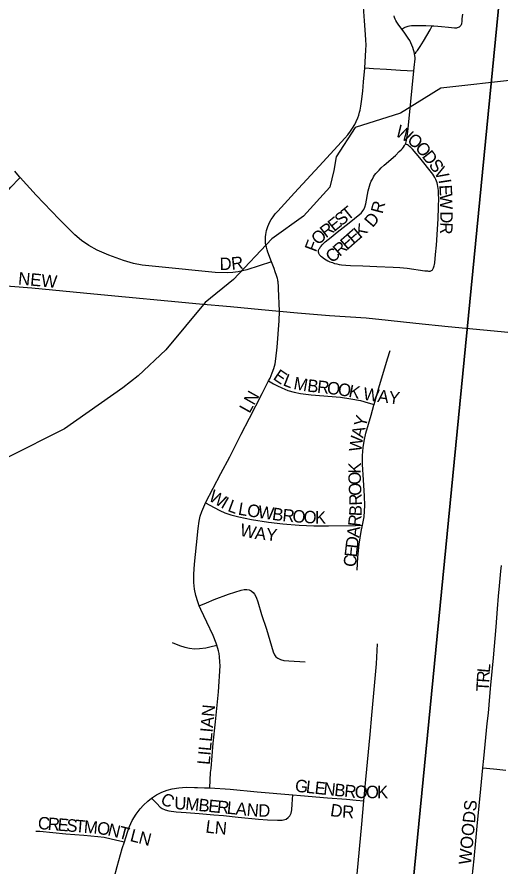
# Model space of a CAD drawing. Extents: x 1410790 to 1770854, y 448063 to 770588.
# Drawn here: x 1533072 to 1535008, y 646042 to 649445 of the extents above; entities that cross this region are included whole.
import ezdxf

# ---------------------------------------------------------------- set-up
doc = ezdxf.new("R2010")
doc.units = 0
for name, color, linetype in [('GM_X_City_Street', 7, 'Continuous'), ('GM_X_City_Street_Text', 7, 'Continuous'), ('GM_X_Minor_River', 7, 'Continuous'), ('GM_X_Section', 7, 'Continuous')]:
    doc.layers.add(name, color=color, linetype=linetype)

msp = doc.modelspace()

# ---------------------------------------------------------------- linework, layer by layer
at = {"layer": 'GM_X_City_Street'}
for points in [[(1534465.8, 649240.7), (1534470.1, 649311.9), (1534470.8, 649332.7), (1534470.3, 649351.8), (1534469.1, 649374.8), (1534465.2, 649429.9), (1534460.3, 649485), (1534453.5, 649563.4), (1534451.8, 649578.5), (1534449.9, 649592.4), (1534448.4, 649601.2), (1534446.7, 649609.2), (1534445, 649616.8), (1534443.1, 649624), (1534440.6, 649632.4), (1534437.1, 649643.3), (1534432.7, 649654.5), (1534429.7, 649661.7), (1534426.2, 649669.3), (1534419.3, 649682.7), (1534411.8, 649695.9), (1534403.8, 649708.3), (1534395, 649721.2)], [(1534614.5, 649396), (1534599.4, 649415.9), (1534594.3, 649423.5), (1534590.4, 649430.5), (1534587.5, 649436.7), (1534585.1, 649443.4), (1534583.4, 649449.9)], [(1534735.3, 649409.4), (1534742.9, 649409), (1534757.9, 649408.2), (1534773.7, 649406.9), (1534800.8, 649403.8), (1534825.7, 649401.2), (1534829.9, 649401.2), (1534834, 649401.7), (1534837.7, 649402.7), (1534841.3, 649404.2), (1534844.9, 649406), (1534848.1, 649408.2), (1534850.9, 649411.1), (1534852.2, 649412.9), (1534853.2, 649415.1), (1534854.3, 649418.9), (1534855.5, 649426.6), (1534856.6, 649437.7), (1534858.3, 649455.9)], [(1534614.5, 649396), (1534622.3, 649400.9), (1534627.1, 649403.5), (1534631, 649405.5), (1534635.5, 649407.2), (1534639.9, 649408.5), (1534645.6, 649409.6), (1534653.1, 649410.2), (1534662, 649410.7), (1534675.1, 649411.1), (1534710.2, 649410.4), (1534735.3, 649409.4)], [(1534665.3, 649296.7), (1534668.6, 649300.2), (1534671.2, 649303.3), (1534673.6, 649306.5), (1534676.7, 649310.7), (1534687.1, 649326.1), (1534700.7, 649347.3), (1534714.8, 649370.7), (1534728.3, 649393.6), (1534730.9, 649398.8), (1534733.5, 649404.6), (1534735.3, 649409.4)], [(1534665.3, 649296.7), (1534665.2, 649297.2), (1534663.6, 649304.7), (1534661.1, 649313.4), (1534658.2, 649323), (1534654.4, 649332.3), (1534650.7, 649340.7), (1534645.7, 649350.5), (1534639.9, 649360.4), (1534631.8, 649372.3), (1534623.4, 649384.4), (1534614.5, 649396)], [(1534662, 649228.9), (1534664.8, 649254.4), (1534666.1, 649265.5), (1534667.1, 649276.7), (1534667, 649283.1), (1534666.5, 649289.3), (1534665.3, 649296.7)], [(1534092.5, 648463), (1534077.3, 648502.5), (1534074.3, 648511.5), (1534071.6, 648521.9), (1534069.9, 648530), (1534068.7, 648538.6), (1534067.9, 648547), (1534067.7, 648555.5), (1534068.2, 648564.1), (1534069, 648572.5), (1534070.4, 648580.7), (1534072.2, 648589.2), (1534074.2, 648596.9), (1534077.3, 648605.4), (1534081, 648614.5), (1534085.6, 648623.9), (1534091.4, 648633.8), (1534098.1, 648643.9), (1534107, 648655.7), (1534117.1, 648667.1), (1534184.1, 648739.6), (1534299.2, 648863.7), (1534386.3, 648959.1), (1534397.8, 648972.9), (1534408.7, 648987), (1534417.1, 648999.7), (1534425.8, 649014.4), (1534431.6, 649026.4), (1534437.7, 649040.7), (1534441.4, 649051.3), (1534445.1, 649063.5), (1534447.3, 649071.3), (1534449.2, 649079.9), (1534450.5, 649087.7), (1534453.3, 649106.3), (1534457.7, 649147.4), (1534461, 649184.5), (1534465.8, 649240), (1534465.8, 649240.7)], [(1534465.8, 649240.7), (1534500.6, 649238.9), (1534553.4, 649236.1), (1534609, 649232.3), (1534662, 649228.9)], [(1534628.3, 648935.6), (1534629.8, 648939.4), (1534631.5, 648944.6), (1534633, 648950), (1534634.3, 648957.3), (1534635.6, 648967.4), (1534637.7, 648986.5), (1534644, 649038), (1534662, 649228.9)], [(1534279.8, 648500.5), (1534279.8, 648503.7), (1534280.1, 648506.5), (1534280.7, 648509.8), (1534281.8, 648512.8), (1534283.3, 648515.9), (1534285.1, 648518.5), (1534287.2, 648521.7), (1534291.1, 648527), (1534295.7, 648532.2), (1534299.6, 648536.3), (1534303.3, 648540), (1534307.7, 648544.2), (1534331.1, 648563), (1534355.7, 648582.5), (1534403.9, 648619.3), (1534446, 648654.2), (1534451.2, 648659), (1534455.7, 648664.4), (1534458.5, 648668.6), (1534461.5, 648673.2), (1534465.9, 648682.8), (1534469.7, 648696), (1534479.6, 648747.8), (1534482, 648757.5), (1534484.5, 648766.2), (1534487.8, 648776.6), (1534492, 648786.6), (1534496.3, 648795.5), (1534500.9, 648803.8), (1534505.4, 648810.5), (1534510.5, 648817), (1534516.1, 648823.9), (1534523, 648831.4), (1534532.1, 648840.6), (1534544.1, 648851.6), (1534588.9, 648890.1), (1534604.2, 648905.3), (1534611.1, 648912.3), (1534616.3, 648918.1), (1534620.9, 648923.5), (1534624.6, 648929.2), (1534626.5, 648932.2), (1534628.3, 648935.6)], [(1534279.8, 648500.5), (1534280.2, 648498), (1534281.2, 648496.1), (1534282.6, 648493.9), (1534284.4, 648492), (1534288.7, 648488), (1534292.9, 648484.9), (1534305, 648476), (1534318.4, 648467.9), (1534326.4, 648464), (1534335.8, 648460.4), (1534344.7, 648457.5), (1534354, 648455.1), (1534363.3, 648453.3), (1534373, 648452), (1534390.5, 648450.3), (1534408.5, 648449.4), (1534458.2, 648447.3), (1534513.6, 648445), (1534579.3, 648441.9), (1534606.4, 648440.3), (1534620.9, 648439.2), (1534635.3, 648437.8), (1534706.7, 648428.1), (1534716.6, 648426.9), (1534721, 648426.4), (1534724.8, 648426.4), (1534728.2, 648426.7), (1534730.5, 648427.3), (1534732.8, 648428.4), (1534735.2, 648430), (1534737.2, 648431.8), (1534738.8, 648434), (1534740.3, 648436.7), (1534741.6, 648439.6), (1534743.1, 648444), (1534744, 648447.6), (1534745.1, 648453.3), (1534746, 648459.3), (1534749.4, 648493), (1534752.5, 648530.9), (1534759.2, 648635.6), (1534761.1, 648682.4), (1534762, 648720.6), (1534761.7, 648732.3), (1534761.3, 648741), (1534760.6, 648749.9), (1534759.8, 648758.1), (1534758.7, 648765.9), (1534757.2, 648773.3), (1534755.2, 648780.5), (1534753.3, 648786.3), (1534750.6, 648792.9), (1534746.6, 648801.3), (1534742.6, 648807.8), (1534738.1, 648814.5), (1534685.7, 648880.5), (1534656.9, 648914.8), (1534650.6, 648921.3), (1534644.7, 648926.3), (1534640.8, 648929.3), (1534636.9, 648932), (1534632.8, 648934.1), (1534628.3, 648935.6)], [(1533084.9, 648801.5), (1533082.7, 648803.9), (1533063.8, 648826.9)], [(1532961, 648690.8), (1532973, 648692.8), (1532984.3, 648696), (1532988.9, 648698.1), (1532993.2, 648701.1), (1532998.9, 648706.5), (1533023.8, 648735.1), (1533047.7, 648762.2), (1533081.2, 648797.6), (1533084.9, 648801.5)], [(1534092.5, 648463), (1534042.6, 648447.2), (1533992.9, 648431.3), (1533958.7, 648423.1), (1533936.9, 648420.2), (1533914.9, 648419.1), (1533866.6, 648421.5), (1533641.2, 648442.9), (1533573.3, 648450.6), (1533538.7, 648457.1), (1533498.6, 648468.7), (1533440.7, 648490.4), (1533393.3, 648511), (1533359.6, 648529.4), (1533330.5, 648549.2), (1533303.6, 648571.6), (1533241.7, 648634), (1533148.7, 648731.4), (1533084.9, 648801.5)], [(1534123.7, 648266.4), (1534120.5, 648356.6), (1534119.8, 648367.8), (1534118.9, 648379.2), (1534118.5, 648383.5), (1534117.6, 648387.9), (1534116.8, 648392), (1534115.5, 648397), (1534112, 648408.9), (1534107.4, 648422.9), (1534102.7, 648436.5), (1534097.4, 648450.3), (1534092.5, 648463)], [(1532891.9, 648377.8), (1533131.5, 648359), (1533255.8, 648346.8), (1533379.9, 648335.2), (1533507.3, 648323.3), (1533677, 648307.8), (1533804.2, 648295.8), (1533928.4, 648284.1), (1534052.5, 648272.9), (1534123.7, 648266.4)], [(1534080.4, 647986.5), (1534086.1, 647997.6), (1534095.4, 648018.2), (1534101.7, 648036.3), (1534106.1, 648054.9), (1534109.4, 648075), (1534114.5, 648122.1), (1534122.9, 648227), (1534123.7, 648266.4)], [(1534123.7, 648266.4), (1534196.2, 648259.1), (1534324, 648248.5), (1534471.1, 648238.7), (1534558.9, 648229.7), (1534669.8, 648217.2), (1534800.5, 648203.8), (1535012.8, 648184.2), (1535130.3, 648172.5), (1535249.3, 648161.2)], [(1534503.2, 647892.4), (1534522.5, 647959), (1534556.2, 648075.2), (1534568, 648108.9)], [(1533828.1, 647497.9), (1533889.4, 647616), (1533924.6, 647682.6), (1533970.9, 647773), (1534003.5, 647837.4), (1534054.5, 647936.6), (1534080.4, 647986.5)], [(1534080.4, 647986.5), (1534100.4, 647975.1), (1534115.8, 647966.4), (1534133.3, 647958.2), (1534158, 647948.4), (1534182.8, 647941.4), (1534208.7, 647936.3), (1534251.1, 647931), (1534368.4, 647920.8), (1534410.2, 647915.1), (1534448.2, 647907.5), (1534479.4, 647898.9), (1534503.2, 647892.4)], [(1534456.5, 647408.1), (1534462.7, 647441.4), (1534465.3, 647464.5), (1534466.1, 647487.7), (1534465.1, 647523.9), (1534461.1, 647589.5), (1534457.3, 647651.4), (1534457.1, 647687.2), (1534459.2, 647719.4), (1534463, 647744.9), (1534470.4, 647776.4), (1534491, 647848.8), (1534502.4, 647889.8), (1534503.2, 647892.4)], [(1533802.8, 647085.1), (1533796.5, 647100.7), (1533788.7, 647126.1), (1533783.4, 647152.2), (1533780.8, 647178.8), (1533780.7, 647212.1), (1533783.6, 647251.7), (1533791.7, 647329.9), (1533798.1, 647395.2), (1533801.7, 647424.8), (1533806.1, 647444.5), (1533812.3, 647463.6), (1533824.5, 647490.9), (1533828.1, 647497.9)], [(1533828.1, 647497.9), (1533862.2, 647479.1), (1533884.7, 647466.7), (1533905.2, 647457.6), (1533929.6, 647449.3), (1533960.9, 647441.2), (1534012, 647431.2), (1534079.7, 647420.5), (1534138.1, 647413.3), (1534203, 647407.8), (1534261.7, 647405.2), (1534320.4, 647405.1), (1534428.3, 647407.5), (1534456.5, 647408.1)], [(1534434.7, 647227.7), (1534438, 647279.8), (1534443.9, 647331.6), (1534451.9, 647383.2), (1534456.5, 647408.1)], [(1534938.8, 646435.8), (1534942.3, 646472.6), (1534956.5, 646612.9), (1534960.8, 646655.3), (1534964, 646687.9), (1534969.9, 646753.2), (1534975.5, 646821.3), (1534981.1, 646876.8), (1534992.3, 647000.9), (1534998.1, 647072.6), (1535001.9, 647123.7), (1535006, 647165.4), (1535011.2, 647224.1), (1535013.3, 647247.1)], [(1533802.8, 647085.1), (1533831.7, 647097.2), (1533861.8, 647109.8), (1533920.2, 647131.3), (1533970.1, 647147.2), (1533982.9, 647150), (1533992.6, 647150.8), (1534002.3, 647149.6), (1534011.2, 647145.5), (1534018.6, 647139.1), (1534024.5, 647131.3), (1534030.6, 647119.7), (1534037, 647101.1), (1534051.8, 647050.8), (1534071.5, 646991.9), (1534099.2, 646900.9), (1534104.4, 646888.9), (1534109.8, 646880.7), (1534117.1, 646874.7), (1534128.8, 646869.3), (1534141.6, 646866.4), (1534161.1, 646864.3), (1534227.1, 646860.1)], [(1533872.9, 646926.9), (1533870.1, 646936), (1533858.2, 646966.2), (1533833.2, 647019.5), (1533808.9, 647069.9), (1533802.8, 647085.1)], [(1533693.7, 646938), (1533723, 646926), (1533744.9, 646918.9), (1533764.2, 646914.9), (1533783.8, 646913.1), (1533803.5, 646913.7), (1533829.5, 646917.1), (1533845.5, 646920.8), (1533872.9, 646926.9)], [(1533844.4, 646355.1), (1533848.3, 646417.4), (1533849.9, 646432.9), (1533859, 646535.3), (1533867.5, 646620), (1533879.1, 646740.5), (1533885.8, 646844.8), (1533885.7, 646860.9), (1533884.2, 646880), (1533882.3, 646893.4), (1533879.4, 646905.2), (1533872.9, 646926.9)], [(1534462.6, 646304), (1534470.5, 646389.1), (1534487.1, 646568.8), (1534494.3, 646647.1), (1534512.2, 646852.9), (1534517.1, 646933.2)], [(1534893.3, 645959.4), (1534896.6, 645996.5), (1534903.8, 646071.6), (1534911, 646143.3), (1534916.5, 646202.1), (1534924.4, 646283.3), (1534930.7, 646351.9), (1534938.8, 646435.8)], [(1534938.8, 646435.8), (1534953.7, 646434.4), (1534994.9, 646430.5), (1535030.9, 646427.1)], [(1533611.3, 646314.2), (1533614.7, 646316.8), (1533631.8, 646327.4), (1533652.8, 646337.8), (1533674.7, 646346.1), (1533694, 646351.5), (1533720.4, 646356.3), (1533750.2, 646358.3), (1533783.5, 646357.2), (1533796.2, 646356.8), (1533824.1, 646355.9), (1533844.4, 646355.1)], [(1533844.4, 646355.1), (1533926.2, 646350.7), (1534035.1, 646340.2), (1534178, 646327.9)], [(1533502.8, 646139.7), (1533514.8, 646178.5), (1533523, 646200.2), (1533534.1, 646224.4), (1533549.5, 646250.2), (1533565.6, 646271.7), (1533579, 646286.6), (1533596.1, 646302.6), (1533611.3, 646314.2)], [(1533611.3, 646314.2), (1533632.3, 646292.5), (1533645.9, 646278.3), (1533653.7, 646272.6), (1533665.5, 646267.3), (1533681.3, 646263.5), (1533710.5, 646259.9), (1533749.7, 646256.5), (1533802, 646252.2), (1533860.8, 646247.7), (1533900, 646244.3), (1533958.7, 646238.6), (1534040.2, 646230.4), (1534076.1, 646227.6), (1534115.5, 646225.6), (1534135.3, 646226.2), (1534144.9, 646228.5), (1534150.9, 646230.6), (1534158.6, 646236.2), (1534165.3, 646242.9), (1534171, 646254.6), (1534173.4, 646267.5), (1534175.1, 646290.4), (1534178, 646327.9)], [(1534178, 646327.9), (1534208.5, 646325.3), (1534316.6, 646315.5), (1534391.9, 646310), (1534431.1, 646306.7), (1534462.6, 646304)], [(1534466.8, 645163.3), (1534458.7, 645196.4), (1534413.8, 645374.7), (1534408.1, 645404), (1534405.2, 645427.1), (1534404.1, 645470), (1534404.1, 645552.1), (1534405.1, 645647.3), (1534406.6, 645683.5), (1534420.8, 645853.5), (1534435.5, 646010.2), (1534453.9, 646209.5), (1534462.6, 646304)], [(1533148.4, 646182.3), (1533164.4, 646181.6), (1533268, 646171.5), (1533340.4, 646165.5), (1533395.7, 646161.2), (1533421.4, 646157.6), (1533472.2, 646146.4), (1533502.8, 646139.7)], [(1533438.1, 645794.5), (1533443.1, 645858.3), (1533450.3, 645926.9), (1533456.4, 645966), (1533462, 645995.2), (1533473.2, 646039.9), (1533494.4, 646112.5), (1533502.8, 646139.7)]]:
    msp.add_lwpolyline(points, dxfattribs=at)
at = {"layer": 'GM_X_Minor_River'}
msp.add_lwpolyline([(1535082.1, 649194.7), (1534770.9, 649158.9), (1534608.7, 649060), (1534427.3, 649001.6), (1534350.8, 648884.9), (1534341.7, 648829), (1534326.3, 648763.2), (1534219.9, 648647.1), (1534093.8, 648555.4), (1533940.4, 648392.2), (1533826.4, 648300.4), (1533668.3, 648111.2), (1533558.1, 648007.2), (1533497, 647958.4), (1533263.4, 647794.8), (1533034.8, 647679.2)], dxfattribs=at)
at = {"layer": 'GM_X_Section'}
for points in [[(1535136.5, 650861.1), (1534609.1, 645459.7), (1529389.2, 645957.9), (1529818.7, 651249.1)], [(1540640, 650339.9), (1540107.2, 644974.6), (1534609.1, 645459.7), (1535136.5, 650861.1)]]:
    msp.add_lwpolyline(points, close=True, dxfattribs=at)

# ---------------------------------------------------------------- texts
at = {"layer": 'GM_X_City_Street_Text'}
for s, rotation, p in [('W', 331.2312, (1534583.8, 648970.7)), ('O', 322.2995, (1534632.2, 648944.3)), ('O', 309.467, (1534664.9, 648919.4)), ('D', 307.8798, (1534692.7, 648885.7)), ('S', 307.8716, (1534719.7, 648851)), ('V', 300.6545, (1534740.4, 648824.6)), ('I', 278.7578, (1534761.1, 648791.5)), ('E', 273.3071, (1534764.3, 648771)), ('W', 271.6229, (1534766.3, 648736.2)), ('T', 39.1716, (1534397.6, 648626.6)), ('R', 75.4846, (1534537.1, 648653.6)), ('S', 39.1526, (1534370.3, 648604.4)), ('D', 49.4691, (1534497.2, 648598.4)), ('D', 270.1202, (1534768.3, 648666.2)), ('E', 38.9911, (1534342.8, 648582.1)), ('O', 43.0133, (1534279.2, 648528)), ('R', 37.5864, (1534310.4, 648557.2)), ('E', 41.2592, (1534421, 648532.1)), ('K', 40.2505, (1534447.3, 648555.2)), ('R', 267.5463, (1534768.4, 648622.8)), ('F', 69.1881, (1534270, 648500)), ('E', 41.511, (1534394.7, 648508.8)), ('R', 41.6256, (1534365.2, 648482.6)), ('C', 41.6235, (1534335.6, 648456.3)), ('D', 1.0929, (1533884.5, 648430.5)), ('R', 6.0422, (1533933.1, 648431.6)), ('NEW', 354.647, (1533075.5, 648373.3)), ('E', 325.8552, (1534095.2, 647995)), ('L', 338.6584, (1534135.1, 647969.6)), ('M', 349.6939, (1534178, 647953.9)), ('B', 353.6682, (1534233.7, 647943.9)), ('R', 353.5995, (1534273.1, 647939.5)), ('O', 353.4728, (1534312.4, 647935.1)), ('O', 350.4928, (1534355.4, 647930.2)), ('LN', 60.6442, (1534003.8, 647853.6)), ('K', 348.8272, (1534398.4, 647923)), ('W', 351.201, (1534456.8, 647911.5)), ('A', 353.0674, (1534515.1, 647902.5)), ('Y', 353.0736, (1534558.8, 647897.2)), ('Y', 75.386, (1534469.5, 647797.8)), ('A', 76.0698, (1534458.9, 647755.2)), ('W', 81.9888, (1534451.2, 647699.9)), ('K', 88.8306, (1534449.5, 647614.5)), ('O', 92.1965, (1534451.2, 647571.3)), ('O', 92.1858, (1534452.9, 647527.3)), ('W', 329.7254, (1533836.3, 647509.6)), ('R', 92.4162, (1534454.5, 647487.8)), ('I', 329.7184, (1533885.7, 647480.8)), ('L', 339.7752, (1533913.3, 647465.6)), ('L', 350.2958, (1533956, 647450.8)), ('O', 351.5506, (1533991.9, 647444.7)), ('W', 351.7163, (1534035.6, 647438.2)), ('B', 352.0832, (1534092.5, 647430)), ('R', 354.7329, (1534134.3, 647424.2)), ('O', 355.9448, (1534174.8, 647420.5)), ('O', 356.5532, (1534219.3, 647417.3)), ('B', 87.2427, (1534452.6, 647443.3)), ('K', 359.4241, (1534266, 647414.6)), ('R', 83.4654, (1534447.8, 647400.4)), ('W', 347.4074, (1533962.5, 647366.9)), ('A', 352.7739, (1534023.4, 647353.5)), ('Y', 353.5709, (1534067.8, 647347.9)), ('A', 83.469, (1534442.8, 647356.7)), ('D', 83.469, (1534437.8, 647313)), ('E', 83.4661, (1534433.8, 647278)), ('C', 83.4654, (1534429.3, 647238.6)), ('R', 86.4524, (1534963.7, 646775.9)), ('L', 84.4172, (1534966.1, 646815)), ('T', 86.7611, (1534961.7, 646740.8)), ('LILLIAN', 84.8041, (1533844.3, 646446.4)), ('G', 353.9121, (1534184.5, 646340.5)), ('L', 353.9324, (1534228.2, 646335.8)), ('E', 353.9238, (1534263.2, 646332.1)), ('N', 353.9318, (1534298.2, 646328.4)), ('B', 353.9173, (1534342, 646323.7)), ('R', 354.3972, (1534381.8, 646319.5)), ('O', 358.4446, (1534425.1, 646315.4)), ('O', 359.9758, (1534470.5, 646314.2)), ('K', 359.9929, (1534514.5, 646314.1)), ('C', 331.0232, (1533643.1, 646296)), ('U', 357.741, (1533702, 646270)), ('M', 354.3809, (1533745.2, 646268.3)), ('B', 354.3812, (1533797.8, 646263.1)), ('E', 354.3964, (1533837.2, 646259.3)), ('R', 354.4038, (1533872.2, 646255.8)), ('L', 354.39, (1533911.6, 646252)), ('A', 354.3742, (1533946.7, 646248.5)), ('N', 355.0431, (1533991.1, 646244.1)), ('D', 358.9569, (1534038.6, 646240.2)), ('D', 351.2239, (1534325.2, 646243.2)), ('R', 356.7824, (1534373.8, 646236)), ('WOODS', 84.5605, (1534891.3, 646045.9)), ('C', 355.2585, (1533154.6, 646190.9)), ('R', 355.2769, (1533194.1, 646187.6)), ('E', 355.2852, (1533233.6, 646184.4)), ('S', 355.2852, (1533268.7, 646181.5)), ('T', 355.2852, (1533303.7, 646178.6)), ('M', 355.259, (1533338.8, 646175.7)), ('O', 352.3938, (1533390.8, 646171.4)), ('N', 346.2288, (1533433, 646165.8)), ('L', 352.492, (1533825.9, 646176.9)), ('N', 354.8533, (1533863, 646172.1)), ('T', 345.3607, (1533475.5, 646155.4)), ('L', 345.3607, (1533522.4, 646143.2)), ('N', 345.3677, (1533556.4, 646134.3))]:
    msp.add_text(s, height=50, rotation=rotation, dxfattribs=at).set_placement(p)

doc.saveas('drawing.dxf')
